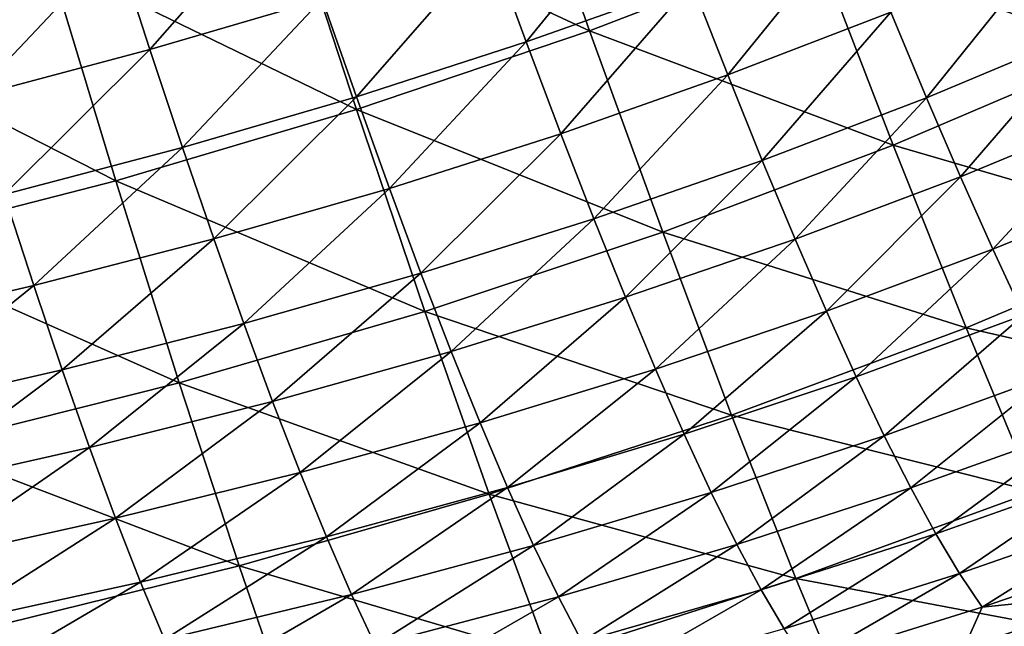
# Model space of a CAD drawing. Header units: millimetres. Extents: x -300 to 300, y -500 to 500.
# Tile 272 of 656: x 99 to 135, y -466 to -444. Entities that reach past the tile are written whole.
import ezdxf

# ---------------------------------------------------------------- set-up
doc = ezdxf.new("R2010")
doc.units = ezdxf.units.MM
doc.header["$LTSCALE"] = 81.481481
doc.layers.add('19', color=7, linetype='CONTINUOUS')
doc.layers.add('21', color=7, linetype='CONTINUOUS')

msp = doc.modelspace()

# ---------------------------------------------------------------- linework, layer by layer
at = {"layer": '19', "color": 7, "linetype": 'CONTINUOUS'}
for points in [[(91.594, -444.538, 50.506), (100.38, -442.244, 50.39), (89.266, -435.871, 53.525), (91.594, -444.538, 50.506)], [(108.9, -439.68, 50.265), (119.953, -444.803, 46.88), (117.156, -436.842, 50.132), (108.9, -439.68, 50.265)], [(119.953, -444.803, 46.88), (128.125, -441.664, 46.743), (117.156, -436.842, 50.132), (119.953, -444.803, 46.88)], [(128.125, -441.664, 46.743), (139.001, -445.507, 43.109), (136.033, -438.237, 46.598), (128.125, -441.664, 46.743)], [(100.38, -442.244, 50.39), (111.513, -447.658, 47.009), (108.9, -439.68, 50.265), (100.38, -442.244, 50.39)], [(111.513, -447.658, 47.009), (119.953, -444.803, 46.88), (108.9, -439.68, 50.265), (111.513, -447.658, 47.009)], [(119.953, -444.803, 46.88), (130.937, -448.95, 43.248), (128.125, -441.664, 46.743), (119.953, -444.803, 46.88)], [(130.937, -448.95, 43.248), (139.001, -445.507, 43.109), (128.125, -441.664, 46.743), (130.937, -448.95, 43.248)], [(91.594, -444.538, 50.506), (102.8, -450.236, 47.13), (100.38, -442.244, 50.39), (91.594, -444.538, 50.506)], [(102.8, -450.236, 47.13), (111.513, -447.658, 47.009), (100.38, -442.244, 50.39), (102.8, -450.236, 47.13)], [(93.813, -452.541, 47.242), (102.8, -450.236, 47.13), (91.594, -444.538, 50.506), (93.813, -452.541, 47.242)], [(111.513, -447.658, 47.009), (122.601, -452.101, 43.379), (119.953, -444.803, 46.88), (111.513, -447.658, 47.009)], [(122.601, -452.101, 43.379), (130.937, -448.95, 43.248), (119.953, -444.803, 46.88), (122.601, -452.101, 43.379)], [(130.937, -448.95, 43.248), (141.788, -452.113, 39.366), (139.001, -445.507, 43.109), (130.937, -448.95, 43.248)], [(102.8, -450.236, 47.13), (113.988, -454.966, 43.502), (111.513, -447.658, 47.009), (102.8, -450.236, 47.13)], [(113.988, -454.966, 43.502), (122.601, -452.101, 43.379), (111.513, -447.658, 47.009), (113.988, -454.966, 43.502)], [(122.601, -452.101, 43.379), (133.581, -455.563, 39.496), (130.937, -448.95, 43.248), (122.601, -452.101, 43.379)], [(133.581, -455.563, 39.496), (141.788, -452.113, 39.366), (130.937, -448.95, 43.248), (133.581, -455.563, 39.496)], [(93.813, -452.541, 47.242), (105.096, -457.55, 43.618), (102.8, -450.236, 47.13), (93.813, -452.541, 47.242)], [(105.096, -457.55, 43.618), (113.988, -454.966, 43.502), (102.8, -450.236, 47.13), (105.096, -457.55, 43.618)], [(113.988, -454.966, 43.502), (125.093, -458.719, 39.619), (122.601, -452.101, 43.379), (113.988, -454.966, 43.502)], [(125.093, -458.719, 39.619), (133.581, -455.563, 39.496), (122.601, -452.101, 43.379), (125.093, -458.719, 39.619)], [(133.581, -455.563, 39.496), (144.388, -458.038, 35.358), (141.788, -452.113, 39.366), (133.581, -455.563, 39.496)], [(95.92, -459.861, 43.725), (105.096, -457.55, 43.618), (93.813, -452.541, 47.242), (95.92, -459.861, 43.725)], [(105.096, -457.55, 43.618), (116.321, -461.585, 39.736), (113.988, -454.966, 43.502), (105.096, -457.55, 43.618)], [(116.321, -461.585, 39.736), (125.093, -458.719, 39.619), (113.988, -454.966, 43.502), (116.321, -461.585, 39.736)], [(125.093, -458.719, 39.619), (136.05, -461.486, 35.479), (133.581, -455.563, 39.496), (125.093, -458.719, 39.619)], [(136.05, -461.486, 35.479), (144.388, -458.038, 35.358), (133.581, -455.563, 39.496), (136.05, -461.486, 35.479)], [(95.92, -459.861, 43.725), (107.261, -464.17, 39.844), (105.096, -457.55, 43.618), (95.92, -459.861, 43.725)], [(107.261, -464.17, 39.844), (116.321, -461.585, 39.736), (105.096, -457.55, 43.618), (107.261, -464.17, 39.844)], [(116.321, -461.585, 39.736), (127.423, -464.637, 35.592), (125.093, -458.719, 39.619), (116.321, -461.585, 39.736)], [(127.423, -464.637, 35.592), (136.05, -461.486, 35.479), (125.093, -458.719, 39.619), (127.423, -464.637, 35.592)], [(97.909, -466.478, 39.945), (107.261, -464.17, 39.844), (95.92, -459.861, 43.725), (97.909, -466.478, 39.945)], [(107.261, -464.17, 39.844), (118.505, -467.498, 35.7), (116.321, -461.585, 39.736), (107.261, -464.17, 39.844)], [(118.505, -467.498, 35.7), (127.423, -464.637, 35.592), (116.321, -461.585, 39.736), (118.505, -467.498, 35.7)], [(127.423, -464.637, 35.592), (138.337, -466.701, 31.186), (136.05, -461.486, 35.479), (127.423, -464.637, 35.592)], [(97.909, -466.478, 39.945), (109.291, -470.075, 35.8), (107.261, -464.17, 39.844), (97.909, -466.478, 39.945)], [(109.291, -470.075, 35.8), (118.505, -467.498, 35.7), (107.261, -464.17, 39.844), (109.291, -470.075, 35.8)], [(118.505, -467.498, 35.7), (129.585, -469.839, 31.289), (127.423, -464.637, 35.592), (118.505, -467.498, 35.7)], [(129.585, -469.839, 31.289), (138.337, -466.701, 31.186), (127.423, -464.637, 35.592), (129.585, -469.839, 31.289)]]:
    msp.add_3dface(points, dxfattribs=at)
at = {"layer": '21', "color": 7, "linetype": 'CONTINUOUS'}
for points in [[(116.355, -441.657, 32.386), (122.295, -439.521, 32.278), (117.657, -445.212, 30.678), (116.355, -441.657, 32.386)], [(117.657, -445.212, 30.678), (122.295, -439.521, 32.278), (123.653, -443.08, 30.569), (117.657, -445.212, 30.678)], [(102.805, -441.709, 34.252), (108.978, -439.864, 34.153), (104.029, -445.489, 32.592), (102.805, -441.709, 34.252)], [(104.029, -445.489, 32.592), (108.978, -439.864, 34.153), (110.268, -443.645, 32.491), (104.029, -445.489, 32.592)], [(123.653, -443.08, 30.569), (129.499, -440.797, 30.457), (124.956, -446.406, 28.817), (123.653, -443.08, 30.569)], [(124.956, -446.406, 28.817), (129.499, -440.797, 30.457), (130.853, -444.13, 28.704), (124.956, -446.406, 28.817)], [(110.268, -443.645, 32.491), (116.355, -441.657, 32.386), (111.51, -447.196, 30.784), (110.268, -443.645, 32.491)], [(111.51, -447.196, 30.784), (116.355, -441.657, 32.386), (117.657, -445.212, 30.678), (111.51, -447.196, 30.784)], [(130.853, -444.13, 28.704), (136.6, -441.7, 28.589), (132.147, -447.228, 26.911), (130.853, -444.13, 28.704)], [(132.147, -447.228, 26.911), (136.6, -441.7, 28.589), (137.939, -444.807, 26.795), (132.147, -447.228, 26.911)], [(96.482, -443.413, 34.348), (102.805, -441.709, 34.252), (97.638, -447.19, 32.688), (96.482, -443.413, 34.348)], [(97.638, -447.19, 32.688), (102.805, -441.709, 34.252), (104.029, -445.489, 32.592), (97.638, -447.19, 32.688)], [(117.657, -445.212, 30.678), (123.653, -443.08, 30.569), (118.907, -448.532, 28.928), (117.657, -445.212, 30.678)], [(118.907, -448.532, 28.928), (123.653, -443.08, 30.569), (124.956, -446.406, 28.817), (118.907, -448.532, 28.928)], [(104.029, -445.489, 32.592), (110.268, -443.645, 32.491), (105.209, -449.035, 30.887), (104.029, -445.489, 32.592)], [(105.209, -449.035, 30.887), (110.268, -443.645, 32.491), (111.51, -447.196, 30.784), (105.209, -449.035, 30.887)], [(124.956, -446.406, 28.817), (130.853, -444.13, 28.704), (126.203, -449.496, 27.027), (124.956, -446.406, 28.817)], [(126.203, -449.496, 27.027), (130.853, -444.13, 28.704), (132.147, -447.228, 26.911), (126.203, -449.496, 27.027)], [(132.147, -447.228, 26.911), (137.939, -444.807, 26.795), (133.38, -450.091, 25.085), (132.147, -447.228, 26.911)], [(133.38, -450.091, 25.085), (137.939, -444.807, 26.795), (139.213, -447.68, 24.966), (133.38, -450.091, 25.085)], [(111.51, -447.196, 30.784), (117.657, -445.212, 30.678), (112.703, -450.51, 29.036), (111.51, -447.196, 30.784)], [(112.703, -450.51, 29.036), (117.657, -445.212, 30.678), (118.907, -448.532, 28.928), (112.703, -450.51, 29.036)], [(97.638, -447.19, 32.688), (104.029, -445.489, 32.592), (98.754, -450.731, 30.985), (97.638, -447.19, 32.688)], [(98.754, -450.731, 30.985), (104.029, -445.489, 32.592), (105.209, -449.035, 30.887), (98.754, -450.731, 30.985)], [(118.907, -448.532, 28.928), (124.956, -446.406, 28.817), (120.103, -451.613, 27.14), (118.907, -448.532, 28.928)], [(120.103, -451.613, 27.14), (124.956, -446.406, 28.817), (126.203, -449.496, 27.027), (120.103, -451.613, 27.14)], [(105.209, -449.035, 30.887), (111.51, -447.196, 30.784), (106.344, -452.342, 29.14), (105.209, -449.035, 30.887)], [(106.344, -452.342, 29.14), (111.51, -447.196, 30.784), (112.703, -450.51, 29.036), (106.344, -452.342, 29.14)], [(126.203, -449.496, 27.027), (132.147, -447.228, 26.911), (127.392, -452.347, 25.203), (126.203, -449.496, 27.027)], [(127.392, -452.347, 25.203), (132.147, -447.228, 26.911), (133.38, -450.091, 25.085), (127.392, -452.347, 25.203)], [(133.38, -450.091, 25.085), (139.213, -447.68, 24.966), (134.553, -452.716, 23.232), (133.38, -450.091, 25.085)], [(134.553, -452.716, 23.232), (139.213, -447.68, 24.966), (140.424, -450.319, 23.109), (134.553, -452.716, 23.232)], [(112.703, -450.51, 29.036), (118.907, -448.532, 28.928), (113.847, -453.582, 27.25), (112.703, -450.51, 29.036)], [(113.847, -453.582, 27.25), (118.907, -448.532, 28.928), (120.103, -451.613, 27.14), (113.847, -453.582, 27.25)], [(98.754, -450.731, 30.985), (105.209, -449.035, 30.887), (99.827, -454.031, 29.24), (98.754, -450.731, 30.985)], [(99.827, -454.031, 29.24), (105.209, -449.035, 30.887), (106.344, -452.342, 29.14), (99.827, -454.031, 29.24)], [(120.103, -451.613, 27.14), (126.203, -449.496, 27.027), (121.246, -454.453, 25.319), (120.103, -451.613, 27.14)], [(121.246, -454.453, 25.319), (126.203, -449.496, 27.027), (127.392, -452.347, 25.203), (121.246, -454.453, 25.319)], [(127.392, -452.347, 25.203), (133.38, -450.091, 25.085), (128.524, -454.96, 23.353), (127.392, -452.347, 25.203)], [(128.524, -454.96, 23.353), (133.38, -450.091, 25.085), (134.553, -452.716, 23.232), (128.524, -454.96, 23.353)], [(106.344, -452.342, 29.14), (112.703, -450.51, 29.036), (107.433, -455.405, 27.357), (106.344, -452.342, 29.14)], [(107.433, -455.405, 27.357), (112.703, -450.51, 29.036), (113.847, -453.582, 27.25), (107.433, -455.405, 27.357)], [(134.553, -452.716, 23.232), (140.424, -450.319, 23.109), (135.665, -455.104, 21.357), (134.553, -452.716, 23.232)], [(93.151, -455.58, 29.336), (98.754, -450.731, 30.985), (99.827, -454.031, 29.24), (93.151, -455.58, 29.336)], [(113.847, -453.582, 27.25), (120.103, -451.613, 27.14), (114.941, -456.411, 25.433), (113.847, -453.582, 27.25)], [(114.941, -456.411, 25.433), (120.103, -451.613, 27.14), (121.246, -454.453, 25.319), (114.941, -456.411, 25.433)], [(99.827, -454.031, 29.24), (106.344, -452.342, 29.14), (100.858, -457.086, 27.46), (99.827, -454.031, 29.24)], [(100.858, -457.086, 27.46), (106.344, -452.342, 29.14), (107.433, -455.405, 27.357), (100.858, -457.086, 27.46)], [(121.246, -454.453, 25.319), (127.392, -452.347, 25.203), (122.335, -457.053, 23.473), (121.246, -454.453, 25.319)], [(122.335, -457.053, 23.473), (127.392, -452.347, 25.203), (128.524, -454.96, 23.353), (122.335, -457.053, 23.473)], [(128.524, -454.96, 23.353), (134.553, -452.716, 23.232), (129.599, -457.332, 21.483), (128.524, -454.96, 23.353)], [(129.599, -457.332, 21.483), (134.553, -452.716, 23.232), (135.665, -455.104, 21.357), (129.599, -457.332, 21.483)], [(107.433, -455.405, 27.357), (113.847, -453.582, 27.25), (108.475, -458.224, 25.543), (107.433, -455.405, 27.357)], [(108.475, -458.224, 25.543), (113.847, -453.582, 27.25), (114.941, -456.411, 25.433), (108.475, -458.224, 25.543)], [(93.151, -455.58, 29.336), (99.827, -454.031, 29.24), (94.121, -458.626, 27.558), (93.151, -455.58, 29.336)], [(94.121, -458.626, 27.558), (99.827, -454.031, 29.24), (100.858, -457.086, 27.46), (94.121, -458.626, 27.558)], [(114.941, -456.411, 25.433), (121.246, -454.453, 25.319), (115.985, -458.998, 23.591), (114.941, -456.411, 25.433)], [(115.985, -458.998, 23.591), (121.246, -454.453, 25.319), (122.335, -457.053, 23.473), (115.985, -458.998, 23.591)], [(122.335, -457.053, 23.473), (128.524, -454.96, 23.353), (123.372, -459.41, 21.608), (122.335, -457.053, 23.473)], [(123.372, -459.41, 21.608), (128.524, -454.96, 23.353), (129.599, -457.332, 21.483), (123.372, -459.41, 21.608)], [(129.599, -457.332, 21.483), (135.665, -455.104, 21.357), (130.618, -459.465, 19.599), (129.599, -457.332, 21.483)], [(130.618, -459.465, 19.599), (135.665, -455.104, 21.357), (136.716, -457.254, 19.467), (130.618, -459.465, 19.599)], [(100.858, -457.086, 27.46), (107.433, -455.405, 27.357), (101.846, -459.894, 25.65), (100.858, -457.086, 27.46)], [(101.846, -459.894, 25.65), (107.433, -455.405, 27.357), (108.475, -458.224, 25.543), (101.846, -459.894, 25.65)], [(108.475, -458.224, 25.543), (114.941, -456.411, 25.433), (109.471, -460.797, 23.706), (108.475, -458.224, 25.543)], [(109.471, -460.797, 23.706), (114.941, -456.411, 25.433), (115.985, -458.998, 23.591), (109.471, -460.797, 23.706)], [(94.121, -458.626, 27.558), (100.858, -457.086, 27.46), (95.052, -461.424, 25.752), (94.121, -458.626, 27.558)], [(95.052, -461.424, 25.752), (100.858, -457.086, 27.46), (101.846, -459.894, 25.65), (95.052, -461.424, 25.752)], [(115.985, -458.998, 23.591), (122.335, -457.053, 23.473), (116.98, -461.341, 21.731), (115.985, -458.998, 23.591)], [(116.98, -461.341, 21.731), (122.335, -457.053, 23.473), (123.372, -459.41, 21.608), (116.98, -461.341, 21.731)], [(123.372, -459.41, 21.608), (129.599, -457.332, 21.483), (124.355, -461.526, 19.731), (123.372, -459.41, 21.608)], [(124.355, -461.526, 19.731), (129.599, -457.332, 21.483), (130.618, -459.465, 19.599), (124.355, -461.526, 19.731)], [(130.618, -459.465, 19.599), (136.716, -457.254, 19.467), (131.581, -461.357, 17.707), (130.618, -459.465, 19.599)], [(131.581, -461.357, 17.707), (136.716, -457.254, 19.467), (137.708, -459.165, 17.568), (131.581, -461.357, 17.707)], [(101.846, -459.894, 25.65), (108.475, -458.224, 25.543), (102.791, -462.455, 23.817), (101.846, -459.894, 25.65)], [(102.791, -462.455, 23.817), (108.475, -458.224, 25.543), (109.471, -460.797, 23.706), (102.791, -462.455, 23.817)], [(109.471, -460.797, 23.706), (115.985, -458.998, 23.591), (110.421, -463.126, 21.852), (109.471, -460.797, 23.706)], [(110.421, -463.126, 21.852), (115.985, -458.998, 23.591), (116.98, -461.341, 21.731), (110.421, -463.126, 21.852)], [(131.581, -461.357, 17.707), (137.708, -459.165, 17.568), (132.49, -463.017, 15.814), (131.581, -461.357, 17.707)], [(132.49, -463.017, 15.814), (137.708, -459.165, 17.568), (138.643, -460.844, 15.666), (132.49, -463.017, 15.814)], [(116.98, -461.341, 21.731), (123.372, -459.41, 21.608), (117.925, -463.44, 19.86), (116.98, -461.341, 21.731)], [(117.925, -463.44, 19.86), (123.372, -459.41, 21.608), (124.355, -461.526, 19.731), (117.925, -463.44, 19.86)], [(124.355, -461.526, 19.731), (130.618, -459.465, 19.599), (125.286, -463.4, 17.847), (124.355, -461.526, 19.731)], [(125.286, -463.4, 17.847), (130.618, -459.465, 19.599), (131.581, -461.357, 17.707), (125.286, -463.4, 17.847)], [(95.052, -461.424, 25.752), (101.846, -459.894, 25.65), (95.943, -463.973, 23.924), (95.052, -461.424, 25.752)], [(95.943, -463.973, 23.924), (101.846, -459.894, 25.65), (102.791, -462.455, 23.817), (95.943, -463.973, 23.924)], [(102.791, -462.455, 23.817), (109.471, -460.797, 23.706), (103.694, -464.77, 21.969), (102.791, -462.455, 23.817)], [(103.694, -464.77, 21.969), (109.471, -460.797, 23.706), (110.421, -463.126, 21.852), (103.694, -464.77, 21.969)], [(132.49, -463.017, 15.814), (138.643, -460.844, 15.666), (133.349, -464.453, 13.923), (132.49, -463.017, 15.814)], [(133.349, -464.453, 13.923), (138.643, -460.844, 15.666), (139.523, -462.301, 13.764), (133.349, -464.453, 13.923)], [(110.421, -463.126, 21.852), (116.98, -461.341, 21.731), (111.326, -465.21, 19.988), (110.421, -463.126, 21.852)], [(111.326, -465.21, 19.988), (116.98, -461.341, 21.731), (117.925, -463.44, 19.86), (111.326, -465.21, 19.988)], [(117.925, -463.44, 19.86), (124.355, -461.526, 19.731), (118.822, -465.297, 17.985), (117.925, -463.44, 19.86)], [(118.822, -465.297, 17.985), (124.355, -461.526, 19.731), (125.286, -463.4, 17.847), (118.822, -465.297, 17.985)], [(125.286, -463.4, 17.847), (131.581, -461.357, 17.707), (126.168, -465.041, 15.963), (125.286, -463.4, 17.847)], [(126.168, -465.041, 15.963), (131.581, -461.357, 17.707), (132.49, -463.017, 15.814), (126.168, -465.041, 15.963)], [(133.349, -464.453, 13.923), (139.523, -462.301, 13.764), (134.161, -465.676, 12.035), (133.349, -464.453, 13.923)], [(134.161, -465.676, 12.035), (139.523, -462.301, 13.764), (140.353, -463.544, 11.866), (134.161, -465.676, 12.035)], [(95.943, -463.973, 23.924), (102.791, -462.455, 23.817), (96.796, -466.276, 22.081), (95.943, -463.973, 23.924)], [(96.796, -466.276, 22.081), (102.791, -462.455, 23.817), (103.694, -464.77, 21.969), (96.796, -466.276, 22.081)], [(126.168, -465.041, 15.963), (132.49, -463.017, 15.814), (127.002, -466.459, 14.081), (126.168, -465.041, 15.963)], [(127.002, -466.459, 14.081), (132.49, -463.017, 15.814), (133.349, -464.453, 13.923), (127.002, -466.459, 14.081)], [(103.694, -464.77, 21.969), (110.421, -463.126, 21.852), (104.555, -466.84, 20.111), (103.694, -464.77, 21.969)], [(104.555, -466.84, 20.111), (110.421, -463.126, 21.852), (111.326, -465.21, 19.988), (104.555, -466.84, 20.111)], [(111.326, -465.21, 19.988), (117.925, -463.44, 19.86), (112.185, -467.051, 18.12), (111.326, -465.21, 19.988)], [(112.185, -467.051, 18.12), (117.925, -463.44, 19.86), (118.822, -465.297, 17.985), (112.185, -467.051, 18.12)], [(118.822, -465.297, 17.985), (125.286, -463.4, 17.847), (119.672, -466.92, 16.11), (118.822, -465.297, 17.985)], [(119.672, -466.92, 16.11), (125.286, -463.4, 17.847), (126.168, -465.041, 15.963), (119.672, -466.92, 16.11)], [(134.161, -465.676, 12.035), (140.353, -463.544, 11.866), (139.67, -465.104, 10.011), (134.161, -465.676, 12.035)], [(127.002, -466.459, 14.081), (133.349, -464.453, 13.923), (127.793, -467.664, 12.204), (127.002, -466.459, 14.081)], [(127.793, -467.664, 12.204), (133.349, -464.453, 13.923), (134.161, -465.676, 12.035), (127.793, -467.664, 12.204)], [(96.796, -466.276, 22.081), (103.694, -464.77, 21.969), (97.61, -468.331, 20.23), (96.796, -466.276, 22.081)], [(97.61, -468.331, 20.23), (103.694, -464.77, 21.969), (104.555, -466.84, 20.111), (97.61, -468.331, 20.23)], [(104.555, -466.84, 20.111), (111.326, -465.21, 19.988), (105.374, -468.665, 18.252), (104.555, -466.84, 20.111)], [(105.374, -468.665, 18.252), (111.326, -465.21, 19.988), (112.185, -467.051, 18.12), (105.374, -468.665, 18.252)], [(119.672, -466.92, 16.11), (126.168, -465.041, 15.963), (120.48, -468.32, 14.239), (119.672, -466.92, 16.11)], [(120.48, -468.32, 14.239), (126.168, -465.041, 15.963), (127.002, -466.459, 14.081), (120.48, -468.32, 14.239)], [(133.505, -467.157, 10.188), (134.161, -465.676, 12.035), (139.67, -465.104, 10.011), (133.505, -467.157, 10.188)], [(133.505, -467.157, 10.188), (139.67, -465.104, 10.011), (134.937, -467.19, 9.327), (133.505, -467.157, 10.188)], [(134.937, -467.19, 9.327), (139.67, -465.104, 10.011), (136.043, -466.823, 9.31), (134.937, -467.19, 9.327)], [(112.185, -467.051, 18.12), (118.822, -465.297, 17.985), (113.002, -468.657, 16.254), (112.185, -467.051, 18.12)], [(113.002, -468.657, 16.254), (118.822, -465.297, 17.985), (119.672, -466.92, 16.11), (113.002, -468.657, 16.254)], [(127.793, -467.664, 12.204), (134.161, -465.676, 12.035), (133.505, -467.157, 10.188), (127.793, -467.664, 12.204)]]:
    msp.add_3dface(points, dxfattribs=at)

doc.saveas('drawing.dxf')
